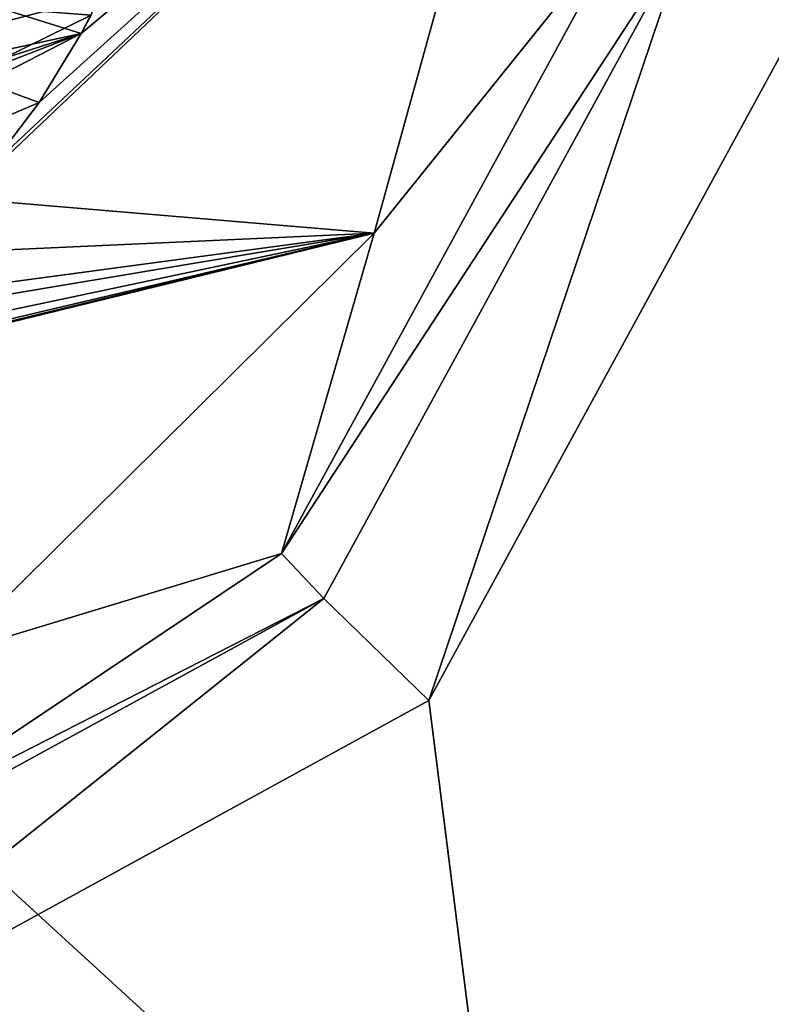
# Model space of a CAD drawing. Header units: metres. Extents: x -205 to 205, y -82 to 82.
# Tile 373 of 426: x 97.61 to 101.23, y 29.96 to 34.69. Entities that reach past the tile are written whole.
import ezdxf

# ---------------------------------------------------------------- set-up
doc = ezdxf.new("R2010")
doc.units = ezdxf.units.M
doc.layers.add('solid_PRT0003', color=7, linetype='CONTINUOUS')

msp = doc.modelspace()

# ---------------------------------------------------------------- linework, layer by layer
at = {"layer": 'solid_PRT0003'}
for points in [[(0, -75), (0, 75), (200, 75)], [(200, -75), (0, -75), (200, 75)], [(88.489235, -37.5, 108.5), (173.489243, 37.5, 108.5), (88.489235, 37.5, 108.5)], [(88.489235, -37.5, 108.5), (173.489243, -37.5, 108.5), (173.489243, 37.5, 108.5)], [(172.061722, -37.5, 108.410858), (89.916756, -37.5, 108.410858), (89.916756, 37.5, 108.410858)], [(172.061722, 37.5, 108.410858), (172.061722, -37.5, 108.410858), (89.916756, 37.5, 108.410858)], [(97.337395, 33.835796, 75), (99.318398, 33.668903, 75), (100.086807, 36.444424, 75)], [(97.471931, 33.987328, 75), (97.337395, 33.835796, 75), (100.086807, 36.444424, 75)], [(97.707176, 34.296631, 75), (97.471931, 33.987328, 75), (100.086807, 36.444424, 75)], [(97.910477, 34.627808, 75), (97.707176, 34.296631, 75), (100.086807, 36.444424, 75)], [(98.003098, 34.808033, 75), (97.910477, 34.627808, 75), (100.086807, 36.444424, 75)], [(100.53981, 35.187225, 6.991273), (100.086807, 36.444424, 75), (99.318398, 33.668903, 75)], [(96.753807, 35.19257, 75), (94.489235, 33.885105, 75), (97.940727, 35.002312, 75)], [(100.53981, 35.187225, 6.991273), (99.318398, 33.668903, 75), (98.87368, 32.128567, 6.991273)], [(100.828003, 35.119762, 6.289814), (100.53981, 35.187225, 6.991273), (98.87368, 32.128567, 6.991273)], [(99.076447, 31.912788, 6.289814), (100.828003, 35.119762, 6.289814), (98.87368, 32.128567, 6.991273)], [(99.076447, 31.912788, 6.289814), (99.58181, 31.422537, 6), (100.828003, 35.119762, 6.289814)], [(100.828003, 35.119762, 6.289814), (99.58181, 31.422537, 6), (101.517036, 34.975193, 6)], [(94.489235, 33.885105, 75), (98.003098, 34.808033, 75), (97.940727, 35.002312, 75)], [(101.517036, 34.975193, 6), (99.58181, 31.422537, 6), (100.989235, 20.299999, 6)], [(101.517036, 34.975193, 6), (100.989235, 20.299999, 6), (101.514763, -34.96476, 6)], [(94.489235, 33.885105, 75), (97.910477, 34.627808, 75), (98.003098, 34.808033, 75)], [(97.531425, 34.506107, 26), (97.957962, 34.717319, 26), (97.520424, 34.750191, 26)], [(97.520508, 34.750336, 55), (97.910477, 34.627808, 55), (97.531425, 34.506107, 55)], [(97.520508, 34.750336, 55), (97.957962, 34.717319, 55), (97.910477, 34.627808, 55)], [(97.531425, 34.506107, 26), (97.910477, 34.627808, 26), (97.957962, 34.717319, 26)], [(97.910477, 34.627808, 26), (97.910477, 34.627808, 55), (97.957962, 34.717319, 55)], [(97.910477, 34.627808, 26), (97.957962, 34.717319, 55), (97.957962, 34.717319, 26)], [(94.489235, 33.885105, 75), (97.531425, 34.506107, 75), (97.910477, 34.627808, 75)], [(97.447922, 34.391399, 6), (97.707176, 34.296631, 6), (97.910477, 34.627808, 6)], [(97.469002, 34.459492, 6), (97.447922, 34.391399, 6), (97.910477, 34.627808, 6)], [(97.531425, 34.506107, 6), (97.469002, 34.459492, 6), (97.910477, 34.627808, 6)], [(97.531425, 34.506107, 55), (97.910477, 34.627808, 75), (97.531425, 34.506107, 75)], [(97.910477, 34.627808, 55), (97.910477, 34.627808, 75), (97.531425, 34.506107, 55)], [(97.910477, 34.627808, 26), (97.531425, 34.506107, 6), (97.910477, 34.627808, 6)], [(97.531425, 34.506107, 26), (97.531425, 34.506107, 6), (97.910477, 34.627808, 26)], [(97.707176, 34.296631, 6), (97.707176, 34.296631, 75), (97.910477, 34.627808, 75)], [(97.910477, 34.627808, 55), (97.707176, 34.296631, 6), (97.910477, 34.627808, 75)], [(97.910477, 34.627808, 26), (97.910477, 34.627808, 6), (97.707176, 34.296631, 6)], [(97.910477, 34.627808, 26), (97.707176, 34.296631, 6), (97.910477, 34.627808, 55)], [(97.447922, 34.391399, 6), (97.459831, 34.19099, 6), (97.707176, 34.296631, 6)], [(97.459831, 34.19099, 6), (97.471931, 33.987328, 6), (97.707176, 34.296631, 6)], [(97.471931, 33.987328, 55), (97.471931, 33.987328, 75), (97.707176, 34.296631, 75)], [(97.471931, 33.987328, 6), (97.707176, 34.296631, 75), (97.707176, 34.296631, 6)], [(97.471931, 33.987328, 26), (97.707176, 34.296631, 75), (97.471931, 33.987328, 6)], [(97.471931, 33.987328, 26), (97.471931, 33.987328, 55), (97.707176, 34.296631, 75)], [(97.337395, 33.835796, 75), (97.058121, 33.565582, 75), (99.318398, 33.668903, 75)], [(95.326706, 32.690979, 75), (97.271805, 31.642717, 75), (99.318398, 33.668903, 75)], [(95.701607, 32.793228, 75), (95.326706, 32.690979, 75), (99.318398, 33.668903, 75)], [(95.892502, 32.861202, 75), (95.701607, 32.793228, 75), (99.318398, 33.668903, 75)], [(96.247658, 33.018917, 75), (95.892502, 32.861202, 75), (99.318398, 33.668903, 75)], [(96.585358, 33.211189, 75), (96.247658, 33.018917, 75), (99.318398, 33.668903, 75)], [(96.753349, 33.324501, 75), (96.585358, 33.211189, 75), (99.318398, 33.668903, 75)], [(97.058121, 33.565582, 75), (96.753349, 33.324501, 75), (99.318398, 33.668903, 75)], [(98.87368, 32.128567, 6.991273), (99.318398, 33.668903, 75), (97.271805, 31.642717, 75)], [(98.87368, 32.128567, 6.991273), (97.271805, 31.642717, 75), (96.862808, 30.7817, 6.991273)], [(99.076447, 31.912788, 6.289814), (98.87368, 32.128567, 6.991273), (96.862808, 30.7817, 6.991273)], [(95.869476, 30.161234, 6.289814), (96.024475, 29.474474, 6), (99.076447, 31.912788, 6.289814)], [(95.869476, 30.161234, 6.289814), (99.076447, 31.912788, 6.289814), (96.862808, 30.7817, 6.991273)], [(99.076447, 31.912788, 6.289814), (96.024475, 29.474474, 6), (99.58181, 31.422537, 6)], [(99.58181, 31.422537, 6), (96.024475, 29.474474, 6), (100.989235, 20.299999, 6)]]:
    msp.add_3dface(points, dxfattribs=at)

doc.saveas('drawing.dxf')
